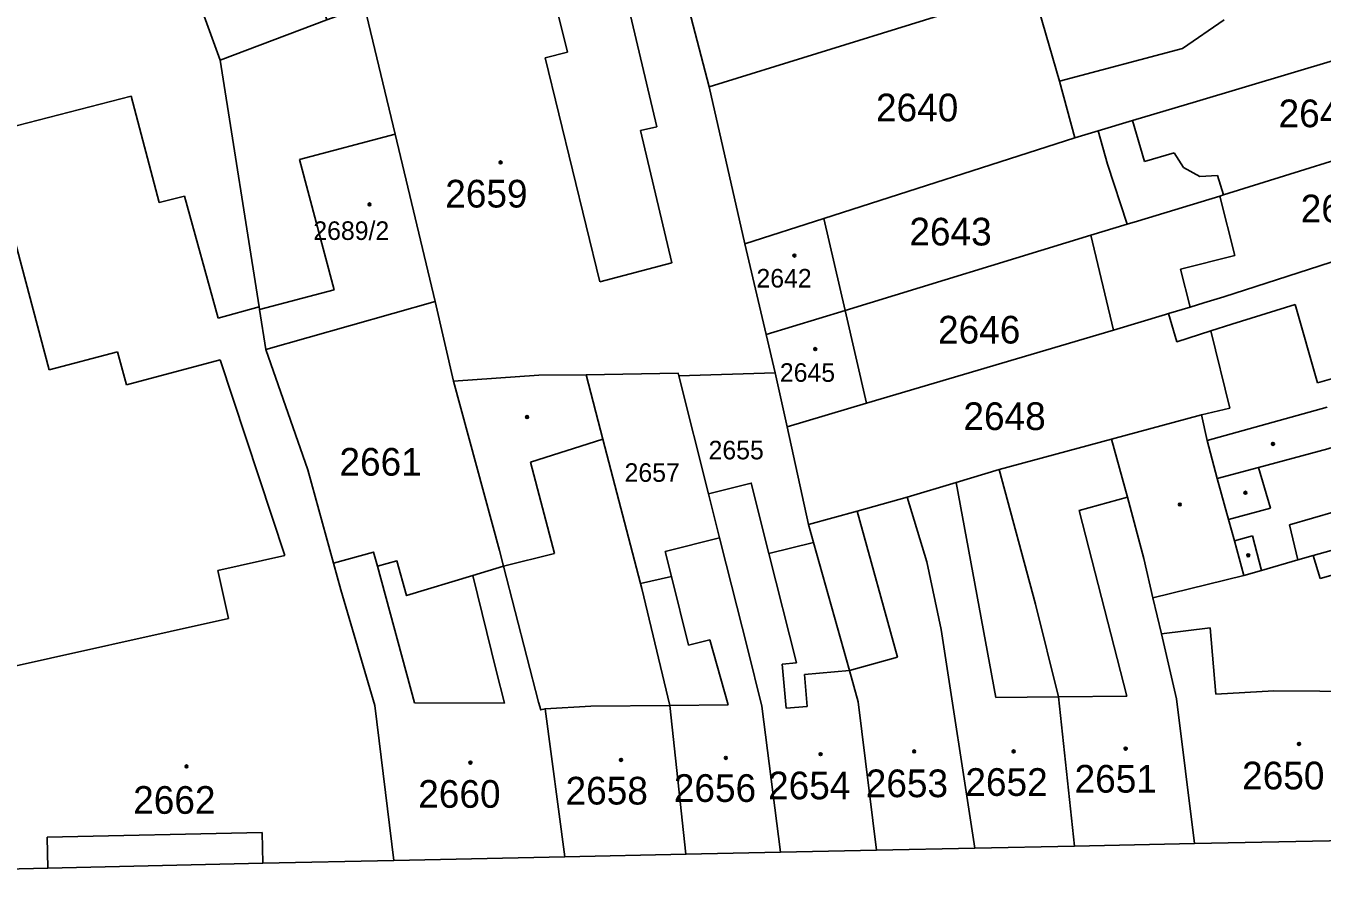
# Model space of a CAD drawing. Extents: x -596233 to -595156, y -1161235 to -1159375.
# Drawn here: x -595697.4 to -595617.7, y -1160884.5 to -1160831.5 of the extents above; entities that cross this region are included whole.
import ezdxf

# ---------------------------------------------------------------- set-up
doc = ezdxf.new("R2010")
doc.units = 0
for name, color, linetype in [('KN_CAR_KR', 7, 'Continuous'), ('KN_KULTURY', 7, 'Continuous'), ('KN_PARC_CIS_POZ', 7, 'Continuous'), ('KN_PARC_CIS_STAV', 7, 'Continuous'), ('KN_PARC_PLOCHA', 7, 'Continuous'), ('parcely_l', 7, 'Continuous')]:
    doc.layers.add(name, color=color, linetype=linetype)

msp = doc.modelspace()

# ---------------------------------------------------------------- linework, layer by layer
at = {"layer": 'KN_CAR_KR'}
for points in [[(-595658.6, -1160837.69), (-595660.51, -1160829.63)], [(-595664.7, -1160830.72), (-595664.1, -1160833.12)], [(-595623.75, -1160831.12), (-595626.32, -1160832.88)], [(-595664.1, -1160833.12), (-595665.47, -1160833.47)], [(-595665.47, -1160833.47), (-595662.12, -1160847.21)], [(-595626.32, -1160832.88), (-595633.87, -1160834.89)], [(-595699.8, -1160838.1), (-595690.89, -1160835.81)], [(-595690.89, -1160835.81), (-595689.18, -1160842.35)], [(-595628.66, -1160839.83), (-595629.38, -1160837.31)], [(-595695.94, -1160852.62), (-595699.8, -1160838.1)], [(-595680.55, -1160839.71), (-595674.68, -1160838.15)], [(-595659.61, -1160837.93), (-595658.6, -1160837.69)], [(-595657.69, -1160846.05), (-595659.61, -1160837.93)], [(-595678.42, -1160847.7), (-595680.55, -1160839.71)], [(-595626.82, -1160839.29), (-595628.66, -1160839.83)], [(-595626.25, -1160840.2), (-595626.82, -1160839.29)], [(-595625.25, -1160840.74), (-595626.25, -1160840.2)], [(-595624.16, -1160840.69), (-595625.25, -1160840.74)], [(-595623.79, -1160841.88), (-595624.16, -1160840.69)], [(-595689.18, -1160842.35), (-595687.63, -1160841.95)], [(-595687.63, -1160841.95), (-595685.56, -1160849.45)], [(-595623.1, -1160845.59), (-595624.03, -1160841.96)], [(-595626.44, -1160846.44), (-595623.1, -1160845.59)], [(-595662.12, -1160847.21), (-595657.69, -1160846.05)], [(-595625.85, -1160848.77), (-595626.44, -1160846.44)], [(-595683.01, -1160848.92), (-595678.42, -1160847.7)], [(-595683.03, -1160848.75), (-595685.56, -1160849.45)], [(-595619.39, -1160848.6), (-595623.29, -1160849.82)], [(-595618.02, -1160853.42), (-595619.39, -1160848.6)], [(-595624.58, -1160850.23), (-595623.29, -1160849.82)], [(-595608.7, -1160850.76), (-595618.02, -1160853.42)], [(-595691.73, -1160851.51), (-595695.94, -1160852.62)], [(-595691.19, -1160853.54), (-595691.73, -1160851.51)], [(-595685.44, -1160852.01), (-595691.19, -1160853.54)], [(-595685.44, -1160852.01), (-595681.47, -1160864.02)], [(-595624.81, -1160856.96), (-595617.44, -1160854.91)], [(-595661.93, -1160856.88), (-595666.36, -1160858.28)], [(-595666.36, -1160858.28), (-595664.9, -1160863.89)], [(-595621.64, -1160858.6), (-595620.92, -1160861.1)], [(-595640.22, -1160859.53), (-595637.78, -1160872.72)], [(-595632.67, -1160861.25), (-595629.7, -1160860.44)], [(-595646.3, -1160861.29), (-595643.82, -1160870.26)], [(-595632.67, -1160861.25), (-595629.73, -1160872.64)], [(-595620.92, -1160861.1), (-595623.49, -1160861.8)], [(-595615.5, -1160860.91), (-595619.75, -1160862.14)], [(-595619.75, -1160862.14), (-595619.24, -1160864.28)], [(-595623.13, -1160863.11), (-595622.02, -1160862.81)], [(-595622.02, -1160862.81), (-595621.46, -1160864.93)], [(-595664.9, -1160863.89), (-595668.03, -1160864.67)], [(-595651.72, -1160863.89), (-595650.03, -1160870.61)], [(-595681.47, -1160864.02), (-595685.58, -1160864.94)], [(-595675.77, -1160864.67), (-595673.5, -1160873.06)], [(-595617.87, -1160865.43), (-595618.29, -1160864.01)], [(-595614.49, -1160864.47), (-595617.87, -1160865.43)], [(-595685.58, -1160864.94), (-595684.92, -1160867.87)], [(-595669.91, -1160865.24), (-595668.47, -1160871.08)], [(-595657.71, -1160865.31), (-595656.67, -1160869.51)], [(-595628.13, -1160866.61), (-595622.55, -1160865.24)], [(-595699.45, -1160871.11), (-595684.92, -1160867.87)], [(-595627.61, -1160868.82), (-595624.61, -1160868.45)], [(-595624.61, -1160868.45), (-595624.27, -1160872.53)], [(-595656.67, -1160869.51), (-595655.35, -1160869.18)], [(-595655.35, -1160869.18), (-595654.23, -1160873.18)], [(-595643.82, -1160870.26), (-595646.78, -1160871.08)], [(-595668.47, -1160871.08), (-595667.97, -1160873.07)], [(-595650.03, -1160870.61), (-595650.9, -1160870.69)], [(-595650.9, -1160870.69), (-595650.67, -1160873.39)], [(-595649.54, -1160871.32), (-595646.78, -1160871.08)], [(-595649.37, -1160873.28), (-595649.54, -1160871.32)], [(-595633.93, -1160872.68), (-595629.73, -1160872.64)], [(-595624.27, -1160872.53), (-595620.71, -1160872.33)], [(-595620.71, -1160872.33), (-595612.24, -1160872.38)], [(-595673.5, -1160873.06), (-595667.97, -1160873.07)], [(-595662.66, -1160873.27), (-595665.47, -1160873.42)], [(-595657.81, -1160873.22), (-595662.66, -1160873.27)], [(-595654.23, -1160873.18), (-595657.81, -1160873.22)], [(-595650.67, -1160873.39), (-595649.37, -1160873.28)], [(-595637.78, -1160872.72), (-595633.93, -1160872.68)], [(-595696.06, -1160881.3), (-595682.86, -1160881.01)], [(-595696.02, -1160883.2), (-595696.06, -1160881.3)], [(-595682.81, -1160882.91), (-595682.86, -1160881.01)]]:
    msp.add_lwpolyline(points, dxfattribs=at)
at = {"layer": 'KN_KULTURY'}
for centre, radius in [((-595668.21, -1160839.88), 0.09), ((-595668.21, -1160839.88), 0.0398), ((-595676.26, -1160842.46), 0.09), ((-595676.26, -1160842.46), 0.0398), ((-595650.16, -1160845.6), 0.09), ((-595650.16, -1160845.6), 0.0398), ((-595648.88, -1160851.34), 0.09), ((-595648.88, -1160851.34), 0.0398), ((-595666.58, -1160855.51), 0.09), ((-595666.58, -1160855.51), 0.0398), ((-595620.76, -1160857.16), 0.09), ((-595620.76, -1160857.16), 0.0398), ((-595622.45, -1160860.16), 0.09), ((-595622.45, -1160860.16), 0.0398), ((-595626.48, -1160860.88), 0.09), ((-595626.48, -1160860.88), 0.0398), ((-595622.28, -1160864), 0.09), ((-595622.28, -1160864), 0.0398), ((-595629.81, -1160875.87), 0.09), ((-595629.81, -1160875.87), 0.0398), ((-595619.16, -1160875.58), 0.09), ((-595619.16, -1160875.58), 0.0398), ((-595670.06, -1160876.73), 0.09), ((-595660.81, -1160876.56), 0.09), ((-595660.81, -1160876.56), 0.0398), ((-595654.37, -1160876.44), 0.09), ((-595654.37, -1160876.44), 0.0398), ((-595648.55, -1160876.21), 0.09), ((-595648.55, -1160876.21), 0.0398), ((-595642.8, -1160876.04), 0.09), ((-595642.8, -1160876.04), 0.0398), ((-595636.69, -1160876.04), 0.09), ((-595636.69, -1160876.04), 0.0398), ((-595687.5, -1160876.96), 0.09), ((-595687.5, -1160876.96), 0.0398), ((-595670.06, -1160876.73), 0.0398)]:
    msp.add_circle(centre, radius, dxfattribs=at)
at = {"layer": 'KN_PARC_PLOCHA'}
for points in [[(-595688.47, -1160804.16), (-595678.89, -1160831.13), (-595685.44, -1160833.61), (-595687.74, -1160827.21), (-595695.22, -1160806.4), (-595695.29, -1160806.2), (-595688.62, -1160803.73)], [(-595633.5, -1160828.44), (-595635.55, -1160829.08), (-595655.4, -1160835.24), (-595656.86, -1160829.57), (-595650.65, -1160827.66), (-595635.39, -1160822.97)], [(-595613.83, -1160832.66), (-595625.46, -1160836.14), (-595629.38, -1160837.31), (-595631.49, -1160837.94), (-595632.93, -1160838.37), (-595633.87, -1160834.89), (-595635.55, -1160829.08), (-595633.5, -1160828.44), (-595632.17, -1160828.03), (-595628.39, -1160826.86), (-595616.6, -1160823.13)], [(-595685.44, -1160833.61), (-595683.03, -1160848.75), (-595683.01, -1160848.92), (-595682.62, -1160851.36), (-595680.04, -1160858.76), (-595678.47, -1160864.48), (-595678.02, -1160866.11), (-595675.93, -1160873.22), (-595674.76, -1160882.73), (-595682.81, -1160882.91), (-595696.02, -1160883.2), (-595698.67, -1160883.26), (-595698.97, -1160872.77), (-595698.99, -1160872.22), (-595699.45, -1160871.11), (-595701, -1160867.44), (-595701.52, -1160866.03), (-595702.71, -1160862.8), (-595708.66, -1160842.7), (-595709.2, -1160841.01), (-595710.9, -1160834.97), (-595711.08, -1160834.29), (-595687.74, -1160827.21)], [(-595632.93, -1160838.37), (-595648.35, -1160843.32), (-595653.21, -1160844.88), (-595655.4, -1160835.24), (-595635.55, -1160829.08), (-595633.87, -1160834.89)], [(-595672.22, -1160848.41), (-595682.62, -1160851.36), (-595683.01, -1160848.92), (-595683.03, -1160848.75), (-595685.44, -1160833.61), (-595678.89, -1160831.13), (-595676.56, -1160830.31), (-595674.68, -1160838.15)], [(-595612.24, -1160838.27), (-595623.79, -1160841.88), (-595624.03, -1160841.96), (-595629.09, -1160843.48), (-595629.71, -1160843.67), (-595630.92, -1160839.99), (-595631.49, -1160837.94), (-595629.38, -1160837.31), (-595625.46, -1160836.14), (-595613.83, -1160832.66)], [(-595629.71, -1160843.67), (-595631.95, -1160844.35), (-595647.04, -1160848.97), (-595648.35, -1160843.32), (-595632.93, -1160838.37), (-595631.49, -1160837.94), (-595630.92, -1160839.99)], [(-595610.65, -1160843.89), (-595623.77, -1160848.14), (-595625, -1160848.51), (-595625.85, -1160848.77), (-595627.17, -1160849.16), (-595627.36, -1160849.22), (-595630.55, -1160850.17), (-595631.95, -1160844.35), (-595629.71, -1160843.67), (-595629.09, -1160843.48), (-595624.03, -1160841.96), (-595623.79, -1160841.88), (-595612.24, -1160838.27)], [(-595647.04, -1160848.97), (-595651.89, -1160850.45), (-595653.21, -1160844.88), (-595648.35, -1160843.32)], [(-595607.59, -1160854.68), (-595616.57, -1160857.22), (-595616.79, -1160857.29), (-595617.4, -1160857.46), (-595621.64, -1160858.6), (-595624.18, -1160859.28), (-595624.81, -1160856.96), (-595625.16, -1160855.38), (-595623.41, -1160854.96), (-595624.58, -1160850.23), (-595626.66, -1160850.89), (-595627.17, -1160849.16), (-595625.85, -1160848.77), (-595625, -1160848.51), (-595623.77, -1160848.14), (-595610.65, -1160843.89), (-595608.7, -1160850.76)], [(-595630.55, -1160850.17), (-595645.72, -1160854.66), (-595647.04, -1160848.97), (-595631.95, -1160844.35)], [(-595671.09, -1160853.32), (-595668.28, -1160863.71), (-595668.03, -1160864.67), (-595669.91, -1160865.24), (-595673.98, -1160866.47), (-595674.58, -1160864.35), (-595675.77, -1160864.67), (-595676.01, -1160863.8), (-595678.47, -1160864.48), (-595680.04, -1160858.76), (-595682.62, -1160851.36), (-595672.22, -1160848.41)], [(-595645.72, -1160854.66), (-595650.61, -1160856.11), (-595651.33, -1160852.8), (-595651.89, -1160850.45), (-595647.04, -1160848.97)], [(-595625.16, -1160855.38), (-595630.67, -1160856.87), (-595637.58, -1160858.73), (-595640.22, -1160859.53), (-595643.23, -1160860.44), (-595646.3, -1160861.29), (-595649.3, -1160862.11), (-595650.61, -1160856.11), (-595645.72, -1160854.66), (-595630.55, -1160850.17), (-595627.36, -1160849.22), (-595627.17, -1160849.16), (-595626.66, -1160850.89), (-595624.58, -1160850.23), (-595623.41, -1160854.96)], [(-595659.62, -1160865.74), (-595659.54, -1160866.03), (-595657.81, -1160873.22), (-595656.82, -1160882.35), (-595664.26, -1160882.51), (-595665.47, -1160873.42), (-595665.74, -1160873.49), (-595665.87, -1160873.02), (-595668.03, -1160864.67), (-595668.28, -1160863.71), (-595671.09, -1160853.32), (-595665.86, -1160852.95), (-595662.96, -1160852.93), (-595661.93, -1160856.88)], [(-595657.25, -1160852.98), (-595655.43, -1160860.22), (-595654.75, -1160862.93), (-595658.09, -1160863.77), (-595657.71, -1160865.31), (-595659.62, -1160865.74), (-595661.93, -1160856.88), (-595662.96, -1160852.93), (-595657.29, -1160852.82)], [(-595650.61, -1160856.11), (-595649.3, -1160862.11), (-595648.99, -1160863.21), (-595651.72, -1160863.89), (-595652.81, -1160859.57), (-595655.43, -1160860.22), (-595657.25, -1160852.98), (-595651.33, -1160852.8)], [(-595605.93, -1160860.54), (-595614.32, -1160862.9), (-595618.29, -1160864.01), (-595619.24, -1160864.28), (-595621.46, -1160864.93), (-595622.55, -1160865.24), (-595623.13, -1160863.11), (-595623.49, -1160861.8), (-595624.18, -1160859.28), (-595621.64, -1160858.6), (-595617.4, -1160857.46), (-595616.79, -1160857.29), (-595616.57, -1160857.22), (-595607.59, -1160854.68)], [(-595624.18, -1160859.28), (-595623.49, -1160861.8), (-595623.13, -1160863.11), (-595622.55, -1160865.24), (-595621.46, -1160864.93), (-595619.24, -1160864.28), (-595618.29, -1160864.01), (-595614.32, -1160862.9), (-595605.93, -1160860.54), (-595601.23, -1160877.36), (-595604.16, -1160881.25), (-595606.86, -1160881.31), (-595612.11, -1160881.42), (-595625.58, -1160881.7), (-595626.69, -1160872.81), (-595627.61, -1160868.82), (-595628.13, -1160866.61), (-595628.69, -1160864.19), (-595629.7, -1160860.44), (-595630.67, -1160856.87), (-595625.16, -1160855.38), (-595624.81, -1160856.96)], [(-595625.58, -1160881.7), (-595632.96, -1160881.85), (-595633.93, -1160872.68), (-595635.35, -1160866.99), (-595637.58, -1160858.73), (-595630.67, -1160856.87), (-595629.7, -1160860.44), (-595628.69, -1160864.19), (-595628.13, -1160866.61), (-595627.61, -1160868.82), (-595626.69, -1160872.81)], [(-595632.96, -1160881.85), (-595639.08, -1160881.98), (-595641.14, -1160868.55), (-595642.03, -1160864.4), (-595643.23, -1160860.44), (-595640.22, -1160859.53), (-595637.58, -1160858.73), (-595635.35, -1160866.99), (-595633.93, -1160872.68)], [(-595648.99, -1160863.21), (-595646.78, -1160871.08), (-595646.25, -1160872.99), (-595645.12, -1160882.11), (-595651.01, -1160882.23), (-595652.15, -1160873.27), (-595653.04, -1160869.71), (-595654.34, -1160864.55), (-595654.75, -1160862.93), (-595655.43, -1160860.22), (-595652.81, -1160859.57), (-595651.72, -1160863.89)], [(-595639.08, -1160881.98), (-595645.12, -1160882.11), (-595646.25, -1160872.99), (-595646.78, -1160871.08), (-595648.99, -1160863.21), (-595649.3, -1160862.11), (-595646.3, -1160861.29), (-595643.23, -1160860.44), (-595642.03, -1160864.4), (-595641.14, -1160868.55)], [(-595651.01, -1160882.23), (-595656.82, -1160882.35), (-595657.81, -1160873.22), (-595659.54, -1160866.03), (-595659.62, -1160865.74), (-595657.71, -1160865.31), (-595658.09, -1160863.77), (-595654.75, -1160862.93), (-595654.34, -1160864.55), (-595653.04, -1160869.71), (-595652.15, -1160873.27)], [(-595668.03, -1160864.67), (-595665.87, -1160873.02), (-595665.74, -1160873.49), (-595665.47, -1160873.42), (-595664.26, -1160882.51), (-595674.76, -1160882.73), (-595675.93, -1160873.22), (-595678.02, -1160866.11), (-595678.47, -1160864.48), (-595676.01, -1160863.8), (-595675.77, -1160864.67), (-595674.58, -1160864.35), (-595673.98, -1160866.47), (-595669.91, -1160865.24)]]:
    msp.add_lwpolyline(points, close=True, dxfattribs=at)
for points in [[(-595656.86, -1160829.57), (-595655.4, -1160835.24), (-595653.21, -1160844.88), (-595651.89, -1160850.45), (-595651.33, -1160852.8), (-595657.25, -1160852.98), (-595657.29, -1160852.82), (-595662.96, -1160852.93), (-595665.86, -1160852.95), (-595671.09, -1160853.32), (-595672.22, -1160848.41), (-595674.68, -1160838.15), (-595676.56, -1160830.31)], [(-595751.54, -1160884.49), (-595738.34, -1160884.22), (-595722.83, -1160883.79), (-595716.03, -1160883.64), (-595706.72, -1160883.43), (-595698.67, -1160883.26), (-595696.02, -1160883.2), (-595682.81, -1160882.91), (-595674.76, -1160882.73), (-595664.26, -1160882.51), (-595656.82, -1160882.35), (-595651.01, -1160882.23), (-595645.12, -1160882.11), (-595639.08, -1160881.98), (-595632.96, -1160881.85), (-595625.58, -1160881.7), (-595612.11, -1160881.42)]]:
    msp.add_lwpolyline(points, dxfattribs=at)
at = {"layer": 'parcely_l'}
for points in [[(-595687.74, -1160827.21), (-595685.44, -1160833.61)], [(-595655.4, -1160835.24), (-595656.86, -1160829.57)], [(-595635.55, -1160829.08), (-595655.4, -1160835.24)], [(-595635.55, -1160829.08), (-595633.87, -1160834.89), (-595632.93, -1160838.37)], [(-595676.56, -1160830.31), (-595674.68, -1160838.15), (-595672.22, -1160848.41)], [(-595685.44, -1160833.61), (-595678.89, -1160831.13)], [(-595631.49, -1160837.94), (-595629.38, -1160837.31), (-595625.46, -1160836.14), (-595613.83, -1160832.66)], [(-595682.62, -1160851.36), (-595683.01, -1160848.92), (-595683.03, -1160848.75), (-595685.44, -1160833.61)], [(-595653.21, -1160844.88), (-595655.4, -1160835.24)], [(-595648.35, -1160843.32), (-595632.93, -1160838.37)], [(-595632.93, -1160838.37), (-595631.49, -1160837.94)], [(-595629.71, -1160843.67), (-595630.92, -1160839.99), (-595631.49, -1160837.94)], [(-595612.24, -1160838.27), (-595623.79, -1160841.88), (-595624.03, -1160841.96), (-595629.09, -1160843.48), (-595629.71, -1160843.67)], [(-595653.21, -1160844.88), (-595648.35, -1160843.32)], [(-595647.04, -1160848.97), (-595648.35, -1160843.32)], [(-595629.71, -1160843.67), (-595631.95, -1160844.35)], [(-595627.17, -1160849.16), (-595625.85, -1160848.77), (-595625, -1160848.51), (-595623.77, -1160848.14), (-595610.65, -1160843.89)], [(-595631.95, -1160844.35), (-595647.04, -1160848.97)], [(-595630.55, -1160850.17), (-595631.95, -1160844.35)], [(-595651.89, -1160850.45), (-595653.21, -1160844.88)], [(-595672.22, -1160848.41), (-595682.62, -1160851.36)], [(-595672.22, -1160848.41), (-595671.09, -1160853.32)], [(-595647.04, -1160848.97), (-595651.89, -1160850.45)], [(-595645.72, -1160854.66), (-595647.04, -1160848.97)], [(-595630.55, -1160850.17), (-595627.36, -1160849.22), (-595627.17, -1160849.16)], [(-595627.17, -1160849.16), (-595626.66, -1160850.89), (-595624.58, -1160850.23), (-595623.41, -1160854.96), (-595625.16, -1160855.38)], [(-595645.72, -1160854.66), (-595630.55, -1160850.17)], [(-595651.89, -1160850.45), (-595651.33, -1160852.8)], [(-595682.62, -1160851.36), (-595680.04, -1160858.76), (-595678.47, -1160864.48)], [(-595662.96, -1160852.93), (-595665.86, -1160852.95), (-595671.09, -1160853.32)], [(-595671.09, -1160853.32), (-595668.28, -1160863.71), (-595668.03, -1160864.67)], [(-595662.96, -1160852.93), (-595657.29, -1160852.82), (-595657.25, -1160852.98)], [(-595659.62, -1160865.74), (-595661.93, -1160856.88), (-595662.96, -1160852.93)], [(-595657.25, -1160852.98), (-595651.33, -1160852.8)], [(-595657.25, -1160852.98), (-595655.43, -1160860.22)], [(-595651.33, -1160852.8), (-595650.61, -1160856.11)], [(-595650.61, -1160856.11), (-595645.72, -1160854.66)], [(-595607.59, -1160854.68), (-595616.57, -1160857.22), (-595616.79, -1160857.29), (-595617.4, -1160857.46), (-595621.64, -1160858.6), (-595624.18, -1160859.28)], [(-595630.67, -1160856.87), (-595625.16, -1160855.38)], [(-595625.16, -1160855.38), (-595624.81, -1160856.96), (-595624.18, -1160859.28)], [(-595649.3, -1160862.11), (-595650.61, -1160856.11)], [(-595630.67, -1160856.87), (-595637.58, -1160858.73)], [(-595625.58, -1160881.7), (-595626.69, -1160872.81), (-595627.61, -1160868.82), (-595628.13, -1160866.61), (-595628.69, -1160864.19), (-595629.7, -1160860.44), (-595630.67, -1160856.87)], [(-595637.58, -1160858.73), (-595640.22, -1160859.53), (-595643.23, -1160860.44)], [(-595637.58, -1160858.73), (-595635.35, -1160866.99), (-595633.93, -1160872.68), (-595632.96, -1160881.85)], [(-595655.43, -1160860.22), (-595652.81, -1160859.57), (-595651.72, -1160863.89), (-595648.99, -1160863.21)], [(-595624.18, -1160859.28), (-595623.49, -1160861.8), (-595623.13, -1160863.11), (-595622.55, -1160865.24), (-595621.46, -1160864.93), (-595619.24, -1160864.28), (-595618.29, -1160864.01), (-595614.32, -1160862.9), (-595605.93, -1160860.54)], [(-595655.43, -1160860.22), (-595654.75, -1160862.93)], [(-595643.23, -1160860.44), (-595646.3, -1160861.29), (-595649.3, -1160862.11)], [(-595639.08, -1160881.98), (-595641.14, -1160868.55), (-595642.03, -1160864.4), (-595643.23, -1160860.44)], [(-595649.3, -1160862.11), (-595648.99, -1160863.21)], [(-595654.75, -1160862.93), (-595658.09, -1160863.77), (-595657.71, -1160865.31), (-595659.62, -1160865.74)], [(-595651.01, -1160882.23), (-595652.15, -1160873.27), (-595653.04, -1160869.71), (-595654.34, -1160864.55), (-595654.75, -1160862.93)], [(-595668.03, -1160864.67), (-595669.91, -1160865.24), (-595673.98, -1160866.47), (-595674.58, -1160864.35), (-595675.77, -1160864.67), (-595676.01, -1160863.8), (-595678.47, -1160864.48)], [(-595648.99, -1160863.21), (-595646.78, -1160871.08), (-595646.25, -1160872.99), (-595645.12, -1160882.11)], [(-595678.47, -1160864.48), (-595678.02, -1160866.11), (-595675.93, -1160873.22), (-595674.76, -1160882.73)], [(-595668.03, -1160864.67), (-595665.87, -1160873.02), (-595665.74, -1160873.49), (-595665.47, -1160873.42), (-595664.26, -1160882.51)], [(-595659.62, -1160865.74), (-595659.54, -1160866.03), (-595657.81, -1160873.22), (-595656.82, -1160882.35)], [(-595625.58, -1160881.7), (-595612.11, -1160881.42), (-595606.86, -1160881.31), (-595604.16, -1160881.25)], [(-595656.82, -1160882.35), (-595651.01, -1160882.23)], [(-595651.01, -1160882.23), (-595645.12, -1160882.11)], [(-595645.12, -1160882.11), (-595639.08, -1160881.98)], [(-595639.08, -1160881.98), (-595632.96, -1160881.85)], [(-595632.96, -1160881.85), (-595625.58, -1160881.7)], [(-595698.67, -1160883.26), (-595696.02, -1160883.2), (-595682.81, -1160882.91), (-595674.76, -1160882.73)], [(-595674.76, -1160882.73), (-595664.26, -1160882.51)], [(-595664.26, -1160882.51), (-595656.82, -1160882.35)]]:
    msp.add_lwpolyline(points, dxfattribs=at)

# ---------------------------------------------------------------- texts
at = {"layer": 'KN_PARC_CIS_POZ'}
for s, height, p in [('2640', 1.7, (-595645.1466, -1160837.36)), ('2643', 1.7, (-595643.0966, -1160844.98)), ('2646', 1.7, (-595641.3366, -1160851)), ('2648', 1.7, (-595639.7766, -1160856.31)), ('2661', 1.7, (-595678.1066, -1160859.11)), ('2655', 1.14, (-595655.43, -1160858.11)), ('2657', 1.14, (-595660.59, -1160859.49))]:
    msp.add_text(s, height=height, dxfattribs=at).set_placement(p)
at = {"layer": 'KN_PARC_CIS_STAV'}
for s, height, p in [('2641', 1.7, (-595620.4166, -1160837.72)), ('2659', 1.7, (-595671.6066, -1160842.65)), ('2644', 1.7, (-595619.0566, -1160843.56)), ('2689/2', 1.14, (-595679.71, -1160844.64)), ('2642', 1.14, (-595652.49, -1160847.56)), ('2645', 1.14, (-595651.05, -1160853.35)), ('2650', 1.7, (-595622.6566, -1160878.37)), ('2656', 1.7, (-595657.5666, -1160879.14)), ('2654', 1.7, (-595651.7766, -1160878.98)), ('2653', 1.7, (-595645.7766, -1160878.85)), ('2652', 1.7, (-595639.6566, -1160878.77)), ('2651', 1.7, (-595632.9466, -1160878.57)), ('2662', 1.7, (-595690.7766, -1160879.87)), ('2660', 1.7, (-595673.2666, -1160879.5)), ('2658', 1.7, (-595664.2166, -1160879.3))]:
    msp.add_text(s, height=height, dxfattribs=at).set_placement(p)

doc.saveas('drawing.dxf')
